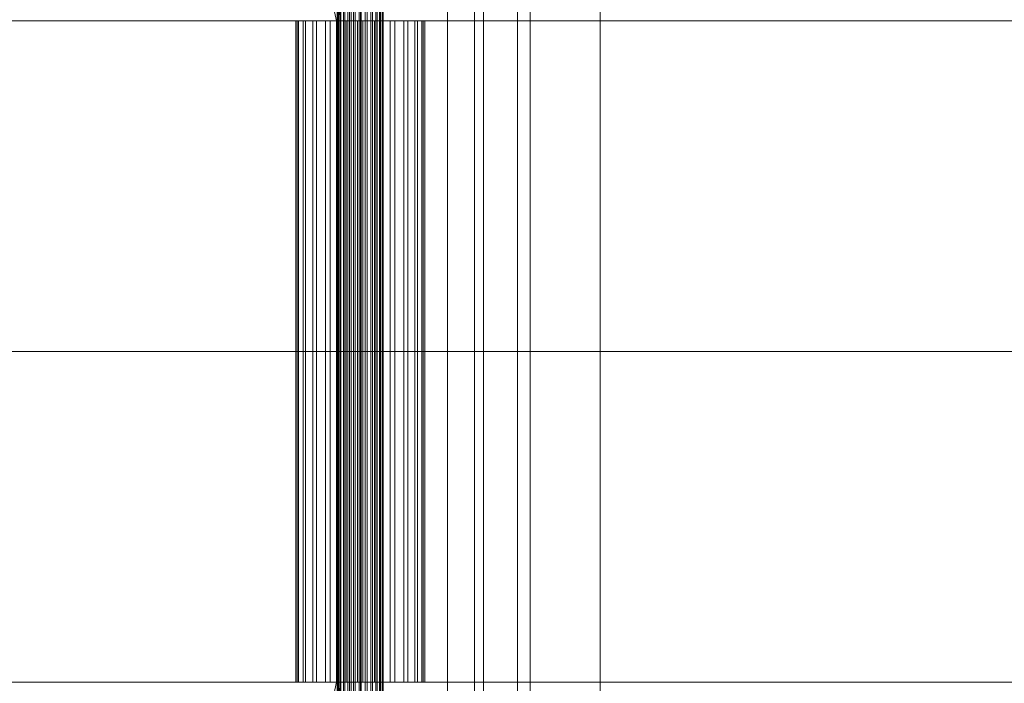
# Model space of a CAD drawing. Header units: millimetres. Extents: x -4738 to 65662, y -68080 to 6847.
# Tile 509 of 656: x 16249 to 16636, y -18130 to -17870. Entities that reach past the tile are written whole.
import ezdxf

# ---------------------------------------------------------------- set-up
doc = ezdxf.new("R2010")
doc.units = ezdxf.units.MM
doc.layers.add('superior_C02', color=7, linetype='Continuous', lineweight=0)

msp = doc.modelspace()

# ---------------------------------------------------------------- linework, layer by layer
at = {"layer": 'superior_C02'}
for p, q in [((16416.947, -17570), (16416.947, -18430)), ((16444.447, -17570), (16444.447, -18430)), ((16449.447, -18430), (16449.447, -17570)), ((16476.947, -18430), (16476.947, -17570)), ((16379.065, -17575), (16379.065, -18425)), ((16382.642, -18425), (16382.642, -17575)), ((16427.556, -18425), (16427.556, -17575)), ((16431.133, -17575), (16431.133, -18425)), ((16352.815, -17771.702), (16373.217, -17870)), ((16374.996, -17870), (16354.593, -17771.702)), ((16373.574, -18148), (16373.574, -17852)), ((16373.785, -18148), (16373.785, -17852)), ((16373.975, -18148), (16373.975, -17852)), ((16374.595, -18148), (16374.595, -17852)), ((16374.962, -18148), (16374.962, -17852)), ((16375.948, -18148), (16375.948, -17852)), ((16376.467, -18148), (16376.467, -17852)), ((16377.752, -18148), (16377.752, -17852)), ((16378.388, -18148), (16378.388, -17852)), ((16379.884, -18148), (16379.884, -17852)), ((16380.594, -18148), (16380.594, -17852)), ((16382.199, -18148), (16382.199, -17852)), ((16382.934, -18148), (16382.934, -17852)), ((16384.539, -18148), (16384.539, -17852)), ((16385.249, -18148), (16385.249, -17852)), ((16386.744, -18148), (16386.744, -17852)), ((16387.381, -18148), (16387.381, -17852)), ((16388.665, -18148), (16388.665, -17852)), ((16389.185, -18148), (16389.185, -17852)), ((16390.17, -18148), (16390.17, -17852)), ((16390.538, -18148), (16390.538, -17852)), ((16391.157, -17852), (16391.157, -18148)), ((16391.347, -18148), (16391.347, -17852)), ((16391.559, -18148), (16391.559, -17852)), ((15456.681, -17870), (16373.217, -17870)), ((16374.996, -17870), (15458.459, -17870)), ((16357.784, -17870), (16357.187, -17870)), ((16357.187, -17870), (16358.321, -17870)), ((16357.187, -18130), (16357.187, -17870)), ((16360.069, -17870), (16357.784, -17870)), ((16357.784, -18130), (16357.784, -17870)), ((16358.321, -17870), (16361.106, -17870)), ((16358.321, -18130), (16358.321, -17870)), ((16363.887, -17870), (16360.069, -17870)), ((16360.069, -18130), (16360.069, -17870)), ((16361.106, -17870), (16365.354, -17870)), ((16361.106, -18130), (16361.106, -17870)), ((16368.978, -17870), (16363.887, -17870)), ((16363.887, -18130), (16363.887, -17870)), ((16365.354, -17870), (16370.775, -17870)), ((16365.354, -18130), (16365.354, -17870)), ((16374.996, -17870), (16368.978, -17870)), ((16368.978, -18130), (16368.978, -17870)), ((16370.775, -17870), (16377, -17870)), ((16370.775, -18130), (16370.775, -17870)), ((16373.217, -17870), (16373.217, -18000)), ((16373.217, -17870), (17309.174, -17870)), ((16374.996, -18000), (16374.996, -17870)), ((17310.953, -17870), (16374.996, -17870)), ((16381.529, -17870), (16374.996, -17870)), ((16374.996, -18130), (16374.996, -17870)), ((16377, -17870), (16383.604, -17870)), ((16377, -18130), (16377, -17870)), ((16388.133, -17870), (16381.529, -17870)), ((16381.529, -18130), (16381.529, -17870)), ((16383.604, -17870), (16390.137, -17870)), ((16383.604, -18130), (16383.604, -17870)), ((16394.357, -17870), (16388.133, -17870)), ((16388.133, -18130), (16388.133, -17870)), ((16390.137, -17870), (16396.154, -17870)), ((16390.137, -18130), (16390.137, -17870)), ((16399.778, -17870), (16394.357, -17870)), ((16394.357, -18130), (16394.357, -17870)), ((16396.154, -17870), (16401.245, -17870)), ((16396.154, -18130), (16396.154, -17870)), ((16404.026, -17870), (16399.778, -17870)), ((16399.778, -18130), (16399.778, -17870)), ((16401.245, -17870), (16405.064, -17870)), ((16401.245, -18130), (16401.245, -17870)), ((16406.812, -17870), (16404.026, -17870)), ((16404.026, -18130), (16404.026, -17870)), ((16405.064, -17870), (16407.349, -17870)), ((16405.064, -18130), (16405.064, -17870)), ((16407.945, -17870), (16406.812, -17870)), ((16406.812, -17870), (16406.812, -18130)), ((16407.349, -17870), (16407.945, -17870)), ((16407.349, -18130), (16407.349, -17870)), ((16407.945, -18130), (16407.945, -17870)), ((15456.681, -18000), (16373.217, -18000)), ((16374.996, -18000), (15458.459, -18000)), ((16373.217, -18000), (16373.217, -18130)), ((16373.217, -18000), (17309.174, -18000)), ((16374.996, -18130), (16374.996, -18000)), ((17310.953, -18000), (16374.996, -18000)), ((15456.681, -18130), (16373.217, -18130)), ((16374.996, -18130), (15458.459, -18130)), ((16373.217, -18130), (16352.815, -18228.298)), ((16354.593, -18228.298), (16374.996, -18130)), ((16358.321, -18130), (16357.187, -18130)), ((16357.187, -18130), (16357.784, -18130)), ((16357.784, -18130), (16360.069, -18130)), ((16361.106, -18130), (16358.321, -18130)), ((16360.069, -18130), (16363.887, -18130)), ((16365.354, -18130), (16361.106, -18130)), ((16363.887, -18130), (16368.978, -18130)), ((16370.775, -18130), (16365.354, -18130)), ((16368.978, -18130), (16374.996, -18130)), ((16377, -18130), (16370.775, -18130)), ((16373.217, -18130), (17309.174, -18130)), ((17310.953, -18130), (16374.996, -18130)), ((16374.996, -18130), (16381.529, -18130)), ((16383.604, -18130), (16377, -18130)), ((16381.529, -18130), (16388.133, -18130)), ((16390.137, -18130), (16383.604, -18130)), ((16388.133, -18130), (16394.357, -18130)), ((16396.154, -18130), (16390.137, -18130)), ((16394.357, -18130), (16399.778, -18130)), ((16401.245, -18130), (16396.154, -18130)), ((16399.778, -18130), (16404.026, -18130)), ((16405.064, -18130), (16401.245, -18130)), ((16404.026, -18130), (16406.812, -18130)), ((16407.349, -18130), (16405.064, -18130)), ((16406.812, -18130), (16407.945, -18130)), ((16407.945, -18130), (16407.349, -18130))]:
    msp.add_line(p, q, dxfattribs=at)

doc.saveas('drawing.dxf')
